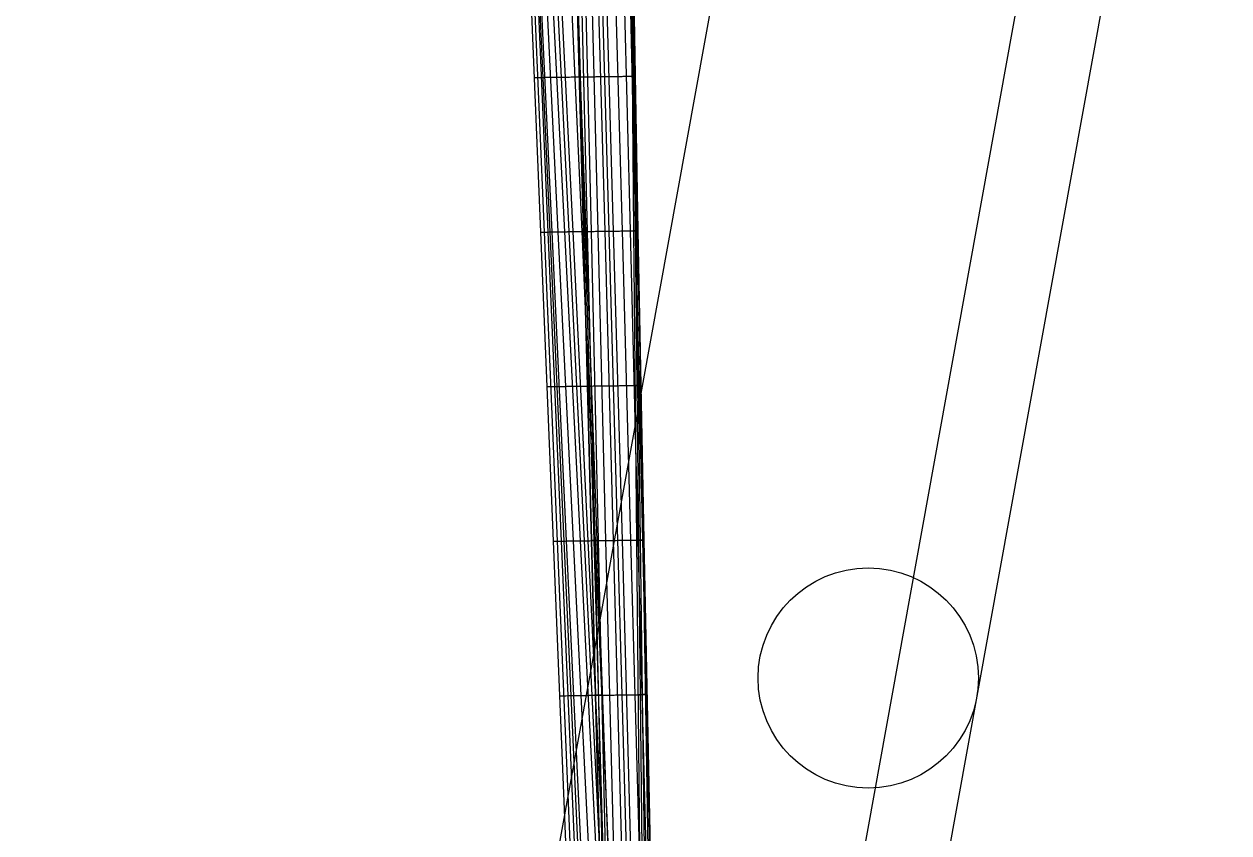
# Model space of a CAD drawing. Extents: x 1815539 to 1947826, y 273303 to 993194.
# Drawn here: x 1875917.97 to 1875926.61, y 317828.89 to 317834.7 of the extents above; entities that cross this region are included whole.
import ezdxf

# ---------------------------------------------------------------- set-up
doc = ezdxf.new("R2010")
doc.units = 0
for name, color, linetype in [('Default', 7, 'Continuous'), ('DT_P_Graded_Shoulder', 7, 'Continuous'), ('RD_P_GR_Rt', 7, 'Continuous'), ('SC_Scratch1', 7, 'Continuous')]:
    doc.layers.add(name, color=color, linetype=linetype)

msp = doc.modelspace()

# ---------------------------------------------------------------- linework, layer by layer
at = {"layer": 'Default'}
for p, q in [((1875921.5847, 317835.4241), (1875921.6763, 317833.2056)), ((1875921.6092, 317835.4239), (1875921.7034, 317833.2055)), ((1875921.6343, 317835.4235), (1875921.7305, 317833.2053)), ((1875921.6439, 317835.4242), (1875921.7439, 317833.2059)), ((1875921.6538, 317835.4249), (1875921.7575, 317833.2066)), ((1875921.6931, 317835.4254), (1875921.8021, 317833.2071)), ((1875921.7355, 317835.426), (1875921.8481, 317833.2077)), ((1875921.7692, 317835.4264), (1875921.8806, 317833.2081)), ((1875921.7984, 317835.4268), (1875921.908, 317833.2085)), ((1875921.874, 317835.4277), (1875921.9722, 317833.2093)), ((1875921.9198, 317835.4283), (1875922.0019, 317833.2096)), ((1875921.9243, 317835.4283), (1875921.9833, 317833.2094)), ((1875921.9279, 317835.4284), (1875921.995, 317833.2096)), ((1875921.9284, 317835.4284), (1875921.9865, 317833.2095)), ((1875921.9576, 317835.4288), (1875922.0122, 317833.2098)), ((1875921.988, 317835.4291), (1875922.0399, 317833.2101)), ((1875922.0298, 317835.4297), (1875922.0878, 317833.2107)), ((1875922.0757, 317835.4302), (1875922.138, 317833.2113)), ((1875922.1038, 317835.4306), (1875922.1675, 317833.2117)), ((1875922.1347, 317835.431), (1875922.1988, 317833.2121)), ((1875922.2005, 317835.4318), (1875922.2626, 317833.2129)), ((1875922.2619, 317835.4326), (1875922.3189, 317833.2136)), ((1875922.309, 317835.4331), (1875922.3588, 317833.2141)), ((1875922.3238, 317835.4333), (1875922.3451, 317833.2139)), ((1875922.3239, 317835.4333), (1875922.3702, 317833.2143)), ((1875922.33, 317835.4334), (1875922.355, 317833.2141)), ((1875922.3339, 317835.4335), (1875922.3759, 317833.2143)), ((1875922.3346, 317835.4335), (1875922.3637, 317833.2142)), ((1875922.338, 317835.4335), (1875922.3741, 317833.2143)), ((1875922.3451, 317833.2139), (1875922.3663, 317830.9945)), ((1875922.355, 317833.2141), (1875922.3798, 317830.9947)), ((1875922.3588, 317833.2141), (1875922.4089, 317830.9951)), ((1875922.3637, 317833.2142), (1875922.3923, 317830.9949)), ((1875922.3702, 317833.2143), (1875922.417, 317830.9952)), ((1875922.3741, 317833.2143), (1875922.4105, 317830.9951)), ((1875922.3759, 317833.2143), (1875922.4188, 317830.9952)), ((1875921.6763, 317833.2056), (1875921.768, 317830.9871)), ((1875921.7034, 317833.2055), (1875921.7971, 317830.9871)), ((1875921.7305, 317833.2053), (1875921.8262, 317830.9871)), ((1875921.7439, 317833.2059), (1875921.8439, 317830.9877)), ((1875921.7575, 317833.2066), (1875921.8616, 317830.9882)), ((1875921.8021, 317833.2071), (1875921.9115, 317830.9889)), ((1875921.8481, 317833.2077), (1875921.9606, 317830.9895)), ((1875921.8806, 317833.2081), (1875921.991, 317830.9899)), ((1875921.908, 317833.2085), (1875922.0161, 317830.9902)), ((1875921.9722, 317833.2093), (1875922.0681, 317830.9908)), ((1875921.9833, 317833.2094), (1875922.0408, 317830.9905)), ((1875921.9865, 317833.2095), (1875922.0433, 317830.9905)), ((1875921.995, 317833.2096), (1875922.0605, 317830.9907)), ((1875922.0019, 317833.2096), (1875922.0818, 317830.991)), ((1875922.0122, 317833.2098), (1875922.0656, 317830.9908)), ((1875922.0399, 317833.2101), (1875922.091, 317830.9911)), ((1875922.0878, 317833.2107), (1875922.1443, 317830.9918)), ((1875922.138, 317833.2113), (1875922.1991, 317830.9925)), ((1875922.1675, 317833.2117), (1875922.2297, 317830.9928)), ((1875922.1988, 317833.2121), (1875922.2615, 317830.9932)), ((1875922.2626, 317833.2129), (1875922.3236, 317830.994)), ((1875922.3189, 317833.2136), (1875922.3754, 317830.9947)), ((1875921.768, 317830.9871), (1875921.8596, 317828.7685)), ((1875921.7971, 317830.9871), (1875921.8905, 317828.7687)), ((1875921.8262, 317830.9871), (1875921.9213, 317828.7688)), ((1875921.8439, 317830.9877), (1875921.9437, 317828.7694)), ((1875921.8616, 317830.9882), (1875921.9662, 317828.7699)), ((1875921.9115, 317830.9889), (1875922.0213, 317828.7706)), ((1875921.9606, 317830.9895), (1875922.0727, 317828.7712)), ((1875921.991, 317830.9899), (1875922.1005, 317828.7716)), ((1875922.0161, 317830.9902), (1875922.1228, 317828.7718)), ((1875922.0408, 317830.9905), (1875922.0968, 317828.7715)), ((1875922.0433, 317830.9905), (1875922.0989, 317828.7715)), ((1875922.0605, 317830.9907), (1875922.1245, 317828.7719)), ((1875922.0656, 317830.9908), (1875922.1179, 317828.7718)), ((1875922.0681, 317830.9908), (1875922.1617, 317828.7723)), ((1875922.0818, 317830.991), (1875922.1594, 317828.7723)), ((1875922.091, 317830.9911), (1875922.1414, 317828.7721)), ((1875922.1443, 317830.9918), (1875922.1995, 317828.7728)), ((1875922.1991, 317830.9925), (1875922.2588, 317828.7735)), ((1875922.2297, 317830.9928), (1875922.2906, 317828.7739)), ((1875922.2615, 317830.9932), (1875922.3229, 317828.7743)), ((1875922.3236, 317830.994), (1875922.3836, 317828.7751)), ((1875922.3663, 317830.9945), (1875922.3876, 317828.7752)), ((1875922.3754, 317830.9947), (1875922.4314, 317828.7757)), ((1875922.3798, 317830.9947), (1875922.4043, 317828.7754)), ((1875922.3923, 317830.9949), (1875922.4205, 317828.7756)), ((1875922.4089, 317830.9951), (1875922.4591, 317828.7761)), ((1875922.4105, 317830.9951), (1875922.4471, 317828.7759)), ((1875922.417, 317830.9952), (1875922.4642, 317828.7761)), ((1875922.4188, 317830.9952), (1875922.4626, 317828.7761))]:
    msp.add_line(p, q, dxfattribs=at)
for points, degree in [([(1875921.6305, 317834.3148), (1875921.6366, 317834.3148), (1875921.6426, 317834.3148), (1875921.6594, 317834.3147), (1875921.6708, 317834.3146), (1875921.6824, 317834.3144)], 3), ([(1875921.6824, 317834.3144), (1875921.6879, 317834.3147), (1875921.6956, 317834.3152), (1875921.7034, 317834.3156), (1875921.7056, 317834.3158)], 3), ([(1875921.7056, 317834.3158), (1875921.7155, 317834.3159), (1875921.7436, 317834.3162), (1875921.7734, 317834.3166), (1875921.7918, 317834.3168)], 3), ([(1875921.7918, 317834.3168), (1875921.8152, 317834.3171), (1875921.8361, 317834.3174), (1875921.8532, 317834.3176)], 2), ([(1875921.8532, 317834.3176), (1875921.8768, 317834.3179), (1875921.9118, 317834.3183), (1875921.9374, 317834.3187), (1875921.9514, 317834.3188), (1875921.9617, 317834.319), (1875921.9659, 317834.319), (1875921.9634, 317834.319), (1875921.9614, 317834.319)], 3), ([(1875921.9614, 317834.319), (1875921.9599, 317834.3189), (1875921.9583, 317834.3189), (1875921.9562, 317834.3189), (1875921.9527, 317834.3189), (1875921.9529, 317834.3189), (1875921.9556, 317834.3189), (1875921.9566, 317834.3189), (1875921.9575, 317834.3189)], 3), ([(1875921.9575, 317834.3189), (1875921.9637, 317834.319), (1875921.9732, 317834.3191), (1875921.9914, 317834.3193), (1875922.0043, 317834.3195), (1875922.0139, 317834.3196)], 3), ([(1875922.0139, 317834.3196), (1875922.022, 317834.3197), (1875922.033, 317834.3199), (1875922.0532, 317834.3201), (1875922.0666, 317834.3203), (1875922.0873, 317834.3205), (1875922.0973, 317834.3207), (1875922.1068, 317834.3208)], 3), ([(1875922.1068, 317834.3208), (1875922.115, 317834.3209), (1875922.134, 317834.3211), (1875922.1546, 317834.3214), (1875922.1668, 317834.3215)], 3), ([(1875922.1668, 317834.3215), (1875922.1881, 317834.3218), (1875922.2103, 317834.3221), (1875922.2527, 317834.3226), (1875922.2728, 317834.3229), (1875922.3081, 317834.3233), (1875922.3229, 317834.3235), (1875922.3339, 317834.3236)], 3), ([(1875922.3339, 317834.3236), (1875922.3437, 317834.3238), (1875922.3521, 317834.3239), (1875922.3549, 317834.3239)], 2), ([(1875922.3491, 317834.3238), (1875922.3452, 317834.3238), (1875922.3403, 317834.3237), (1875922.3345, 317834.3236)], 2), ([(1875922.3549, 317834.3239), (1875922.3574, 317834.3239), (1875922.358, 317834.3239), (1875922.3534, 317834.3239), (1875922.3509, 317834.3238), (1875922.3491, 317834.3238)], 3), ([(1875922.1988, 317833.2121), (1875922.2202, 317833.2124), (1875922.242, 317833.2127), (1875922.2832, 317833.2132), (1875922.3024, 317833.2134), (1875922.3355, 317833.2138), (1875922.3491, 317833.214), (1875922.3588, 317833.2141)], 3), ([(1875922.3637, 317833.2142), (1875922.3584, 317833.2141), (1875922.3521, 317833.214), (1875922.3451, 317833.2139)], 2), ([(1875922.3588, 317833.2141), (1875922.3677, 317833.2142), (1875922.3746, 317833.2143), (1875922.3759, 317833.2143)], 2), ([(1875922.3759, 317833.2143), (1875922.3776, 317833.2143), (1875922.377, 317833.2143), (1875922.37, 317833.2143), (1875922.3663, 317833.2142), (1875922.3637, 317833.2142)], 3), ([(1875921.6763, 317833.2056), (1875921.6828, 317833.2056), (1875921.689, 317833.2056), (1875921.7066, 317833.2055), (1875921.7185, 317833.2054), (1875921.7305, 317833.2053)], 3), ([(1875921.7305, 317833.2053), (1875921.737, 317833.2056), (1875921.7459, 317833.206), (1875921.7549, 317833.2065), (1875921.7575, 317833.2066)], 3), ([(1875921.7575, 317833.2066), (1875921.768, 317833.2067), (1875921.798, 317833.2071), (1875921.8292, 317833.2075), (1875921.8481, 317833.2077)], 3), ([(1875921.8481, 317833.2077), (1875921.8713, 317833.208), (1875921.8915, 317833.2083), (1875921.908, 317833.2085)], 2), ([(1875921.908, 317833.2085), (1875921.9305, 317833.2088), (1875921.9627, 317833.2092), (1875921.9846, 317833.2094), (1875921.9958, 317833.2096), (1875922.0032, 317833.2097), (1875922.0031, 317833.2097), (1875921.9981, 317833.2096), (1875921.995, 317833.2096)], 3), ([(1875921.995, 317833.2096), (1875921.9926, 317833.2095), (1875921.9901, 317833.2095), (1875921.9869, 317833.2095), (1875921.9819, 317833.2094), (1875921.9814, 317833.2094), (1875921.9843, 317833.2094), (1875921.9855, 317833.2094), (1875921.9865, 317833.2095)], 3), ([(1875921.9865, 317833.2095), (1875921.9924, 317833.2095), (1875922.0012, 317833.2096), (1875922.0182, 317833.2098), (1875922.0305, 317833.21), (1875922.0399, 317833.2101)], 3), ([(1875922.0399, 317833.2101), (1875922.0485, 317833.2102), (1875922.0603, 317833.2104), (1875922.0819, 317833.2106), (1875922.0961, 317833.2108), (1875922.1177, 317833.2111), (1875922.1281, 317833.2112), (1875922.138, 317833.2113)], 3), ([(1875922.138, 317833.2113), (1875922.1465, 317833.2115), (1875922.1659, 317833.2117), (1875922.1867, 317833.212), (1875922.1988, 317833.2121)], 3), ([(1875921.7222, 317832.0963), (1875921.7288, 317832.0963), (1875921.7353, 317832.0963), (1875921.7537, 317832.0963), (1875921.7659, 317832.0963), (1875921.7784, 317832.0962)], 3), ([(1875921.7784, 317832.0962), (1875921.7858, 317832.0965), (1875921.7962, 317832.0969), (1875921.8066, 317832.0973), (1875921.8096, 317832.0974)], 3), ([(1875921.8096, 317832.0974), (1875921.8208, 317832.0976), (1875921.8527, 317832.0979), (1875921.8851, 317832.0984), (1875921.9044, 317832.0986)], 3), ([(1875921.9044, 317832.0986), (1875921.9269, 317832.0989), (1875921.9464, 317832.0991), (1875921.962, 317832.0993)], 2), ([(1875921.962, 317832.0993), (1875921.9832, 317832.0996), (1875922.0126, 317832.1), (1875922.0305, 317832.1002), (1875922.0389, 317832.1003), (1875922.0435, 317832.1003), (1875922.0393, 317832.1003), (1875922.032, 317832.1002), (1875922.0277, 317832.1001)], 3), ([(1875922.0277, 317832.1001), (1875922.0245, 317832.1001), (1875922.0212, 317832.1001), (1875922.0169, 317832.1), (1875922.0104, 317832.0999), (1875922.0092, 317832.0999), (1875922.0123, 317832.0999), (1875922.0137, 317832.1), (1875922.0149, 317832.1)], 3), ([(1875922.0149, 317832.1), (1875922.0204, 317832.1), (1875922.0287, 317832.1002), (1875922.0445, 317832.1003), (1875922.0563, 317832.1005), (1875922.0654, 317832.1006)], 3), ([(1875922.0654, 317832.1006), (1875922.0744, 317832.1007), (1875922.0869, 317832.1009), (1875922.1099, 317832.1012), (1875922.1248, 317832.1014), (1875922.1473, 317832.1016), (1875922.1582, 317832.1018), (1875922.1686, 317832.1019)], 3), ([(1875922.1686, 317832.1019), (1875922.1772, 317832.102), (1875922.197, 317832.1023), (1875922.2181, 317832.1025), (1875922.2302, 317832.1027)], 3), ([(1875922.2302, 317832.1027), (1875922.2515, 317832.1029), (1875922.2731, 317832.1032), (1875922.3131, 317832.1037), (1875922.3316, 317832.1039), (1875922.3628, 317832.1043), (1875922.3753, 317832.1045), (1875922.3838, 317832.1046)], 3), ([(1875922.378, 317832.1045), (1875922.3713, 317832.1044), (1875922.3639, 317832.1043), (1875922.3557, 317832.1042)], 2), ([(1875922.3974, 317832.1048), (1875922.3982, 317832.1048), (1875922.3962, 317832.1048), (1875922.3866, 317832.1046), (1875922.3815, 317832.1046), (1875922.378, 317832.1045)], 3), ([(1875922.3838, 317832.1046), (1875922.3918, 317832.1047), (1875922.3974, 317832.1048), (1875922.3974, 317832.1048)], 2), ([(1875921.768, 317830.9871), (1875921.7749, 317830.9871), (1875921.7816, 317830.9871), (1875921.8007, 317830.9871), (1875921.8134, 317830.9871), (1875921.8262, 317830.9871)], 3), ([(1875921.8262, 317830.9871), (1875921.8347, 317830.9874), (1875921.8464, 317830.9877), (1875921.8582, 317830.9881), (1875921.8616, 317830.9882)], 3), ([(1875921.8616, 317830.9882), (1875921.8736, 317830.9884), (1875921.9073, 317830.9888), (1875921.941, 317830.9892), (1875921.9606, 317830.9895)], 3), ([(1875921.9606, 317830.9895), (1875921.9825, 317830.9897), (1875922.0012, 317830.99), (1875922.0161, 317830.9902)], 2), ([(1875922.0161, 317830.9902), (1875922.036, 317830.9904), (1875922.0624, 317830.9907), (1875922.0765, 317830.9909), (1875922.0821, 317830.991), (1875922.0839, 317830.991), (1875922.0754, 317830.9909), (1875922.0659, 317830.9908), (1875922.0605, 317830.9907)], 3), ([(1875922.0605, 317830.9907), (1875922.0565, 317830.9907), (1875922.0522, 317830.9906), (1875922.0468, 317830.9906), (1875922.0388, 317830.9905), (1875922.0369, 317830.9904), (1875922.0403, 317830.9905), (1875922.0419, 317830.9905), (1875922.0433, 317830.9905)], 3), ([(1875922.0433, 317830.9905), (1875922.0484, 317830.9906), (1875922.0561, 317830.9907), (1875922.0707, 317830.9908), (1875922.0821, 317830.991), (1875922.091, 317830.9911)], 3), ([(1875922.091, 317830.9911), (1875922.1004, 317830.9912), (1875922.1136, 317830.9914), (1875922.1379, 317830.9917), (1875922.1535, 317830.9919), (1875922.177, 317830.9922), (1875922.1883, 317830.9923), (1875922.1991, 317830.9925)], 3), ([(1875922.1991, 317830.9925), (1875922.2079, 317830.9926), (1875922.2282, 317830.9928), (1875922.2494, 317830.9931), (1875922.2615, 317830.9932)], 3), ([(1875922.2615, 317830.9932), (1875922.2829, 317830.9935), (1875922.3041, 317830.9938), (1875922.3431, 317830.9943), (1875922.3608, 317830.9945), (1875922.3901, 317830.9948), (1875922.4015, 317830.995), (1875922.4089, 317830.9951)], 3), ([(1875922.3923, 317830.9949), (1875922.3843, 317830.9948), (1875922.3756, 317830.9947), (1875922.3663, 317830.9945)], 2), ([(1875922.4188, 317830.9952), (1875922.4188, 317830.9952), (1875922.4154, 317830.9952), (1875922.4032, 317830.995), (1875922.3968, 317830.9949), (1875922.3923, 317830.9949)], 3), ([(1875922.4089, 317830.9951), (1875922.4159, 317830.9952), (1875922.4202, 317830.9952), (1875922.4188, 317830.9952)], 2), ([(1875921.8138, 317829.8778), (1875921.8209, 317829.8778), (1875921.8278, 317829.8779), (1875921.8475, 317829.8779), (1875921.8606, 317829.878), (1875921.8737, 317829.878)], 3), ([(1875921.8737, 317829.878), (1875921.8834, 317829.8782), (1875921.8967, 317829.8786), (1875921.9101, 317829.879), (1875921.9139, 317829.8791)], 3), ([(1875921.9139, 317829.8791), (1875921.9267, 317829.8792), (1875921.9623, 317829.8797), (1875921.9969, 317829.8801), (1875922.0166, 317829.8803)], 3), ([(1875922.0166, 317829.8803), (1875922.0377, 317829.8806), (1875922.0555, 317829.8808), (1875922.0694, 317829.881)], 2), ([(1875922.0925, 317829.8813), (1875922.0877, 317829.8812), (1875922.0825, 317829.8812), (1875922.076, 317829.8811), (1875922.0665, 317829.881), (1875922.0639, 317829.8809), (1875922.0676, 317829.881), (1875922.0695, 317829.881), (1875922.0711, 317829.881)], 3), ([(1875922.0694, 317829.881), (1875922.0878, 317829.8812), (1875922.111, 317829.8815), (1875922.1213, 317829.8817), (1875922.124, 317829.8817), (1875922.123, 317829.8817), (1875922.1106, 317829.8815), (1875922.099, 317829.8814), (1875922.0925, 317829.8813)], 3), ([(1875922.0711, 317829.881), (1875922.0758, 317829.8811), (1875922.083, 317829.8812), (1875922.0964, 317829.8813), (1875922.1074, 317829.8815), (1875922.1162, 317829.8816)], 3), ([(1875922.1162, 317829.8816), (1875922.1258, 317829.8817), (1875922.1396, 317829.8819), (1875922.1652, 317829.8822), (1875922.1815, 317829.8824), (1875922.2059, 317829.8827), (1875922.2177, 317829.8829), (1875922.2289, 317829.883)], 3), ([(1875922.2289, 317829.883), (1875922.238, 317829.8831), (1875922.2587, 317829.8834), (1875922.2801, 317829.8836), (1875922.2922, 317829.8838)], 3), ([(1875922.2922, 317829.8838), (1875922.3136, 317829.8841), (1875922.3346, 317829.8843), (1875922.3726, 317829.8848), (1875922.3896, 317829.885), (1875922.4172, 317829.8854), (1875922.4276, 317829.8855), (1875922.434, 317829.8856)], 3), ([(1875922.4064, 317829.8852), (1875922.3971, 317829.8851), (1875922.3873, 317829.885), (1875922.377, 317829.8849)], 2), ([(1875922.4407, 317829.8857), (1875922.4397, 317829.8856), (1875922.4348, 317829.8856), (1875922.4198, 317829.8854), (1875922.4119, 317829.8853), (1875922.4064, 317829.8852)], 3), ([(1875922.434, 317829.8856), (1875922.4401, 317829.8856), (1875922.4432, 317829.8857), (1875922.4407, 317829.8857)], 2)]:
    msp.add_open_spline(points, degree=degree, dxfattribs=at)
at = {"layer": 'DT_P_Graded_Shoulder'}
msp.add_lwpolyline([(1875917.9729, 317803.9525), (1875919.2655, 317814.7382), (1875928.4989, 317865.7275), (1875937.4081, 317888.2591)], dxfattribs=at)
at = {"layer": 'RD_P_GR_Rt'}
msp.add_line((1875930.5258, 317861.4684), (1875922.5817, 317817.5839), dxfattribs=at)
msp.add_circle((1875924.0274, 317830.0048), 0.79, dxfattribs=at)
at = {"layer": 'SC_Scratch1'}
msp.add_line((1875921.9929, 317817.6905), (1875926.4462, 317842.2907), dxfattribs=at)

doc.saveas('drawing.dxf')
